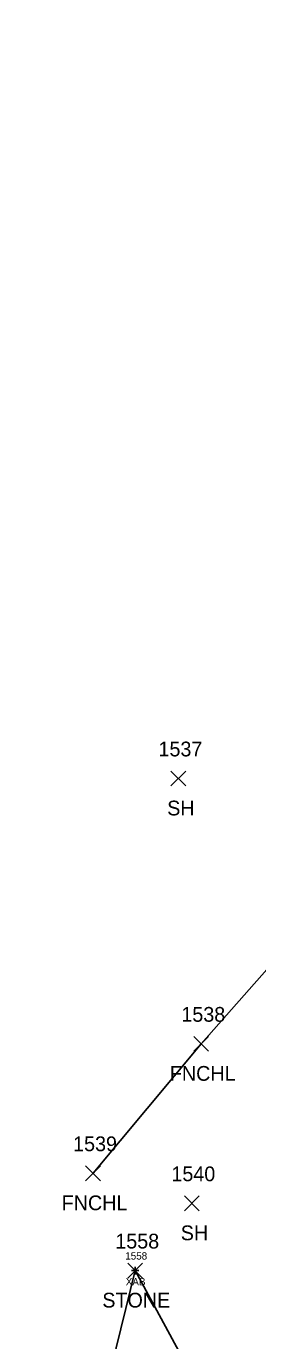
# Model space of a CAD drawing. Extents: x 1678863 to 1683592, y 407783 to 418211.
# Drawn here: x 1681209.6 to 1681241, y 417416.4 to 417594.6 of the extents above; entities that cross this region are included whole.
import ezdxf

# ---------------------------------------------------------------- set-up
doc = ezdxf.new("R2010")
doc.units = 0
for name, color, linetype in [('B_A', 7, 'Continuous'), ('B_I', 7, 'Continuous'), ('B_TIC', 7, 'Continuous'), ('BSUBM', 7, 'Continuous'), ('L_A', 7, 'Continuous'), ('L_I', 7, 'Continuous'), ('L_TIC', 7, 'Continuous'), ('LASF', 7, 'Continuous'), ('LFNC', 7, 'Continuous')]:
    doc.layers.add(name, color=color, linetype=linetype)

msp = doc.modelspace()

# ---------------------------------------------------------------- linework, layer by layer
at = {"layer": 'B_TIC'}
msp.add_line((1681224.41, 417425.94), (1681224.48, 417425.94), dxfattribs=at)
for points in [[(1681224.41, 417425.44), (1681224.41, 417426.44)], [(1681223.91, 417425.94), (1681224.91, 417425.94)]]:
    msp.add_lwpolyline(points, dxfattribs=at)
at = {"layer": 'BSUBM'}
msp.add_lwpolyline([(1681224.41, 417425.94), (1681209.64, 417365.83)], dxfattribs=at)
at = {"layer": 'L_TIC'}
for points in [[(1681229.26, 417491.63), (1681231.26, 417493.63)], [(1681231.26, 417491.63), (1681229.26, 417493.63)], [(1681232.36, 417455.67), (1681234.36, 417457.67)], [(1681234.36, 417455.67), (1681232.36, 417457.67)], [(1681217.69, 417438.13), (1681219.69, 417440.13)], [(1681219.69, 417438.13), (1681217.69, 417440.13)], [(1681231.1, 417434.06), (1681233.1, 417436.06)], [(1681233.1, 417434.06), (1681231.1, 417436.06)], [(1681223.41, 417424.94), (1681225.41, 417426.94)], [(1681225.41, 417424.94), (1681223.41, 417426.94)]]:
    msp.add_lwpolyline(points, dxfattribs=at)
at = {"layer": 'LASF'}
msp.add_lwpolyline([(1681224.41, 417425.94), (1681245.06, 417387.83), (1681242.39, 417361.63), (1681234.55, 417325.78)], dxfattribs=at)
at = {"layer": 'LFNC'}
msp.add_lwpolyline([(1681253.59, 417594.57), (1681270.41, 417552.71), (1681284.3, 417514.11), (1681279.48, 417508.25), (1681264.57, 417491.98), (1681233.36, 417456.67), (1681218.69, 417439.13)], dxfattribs=at)

# ---------------------------------------------------------------- texts
at = {"layer": 'B_A'}
msp.add_text('XAB', height=1, dxfattribs=at).set_placement((1681223.13, 417423.94))
at = {"layer": 'B_I'}
msp.add_text('1558', height=1, dxfattribs=at).set_placement((1681223.06, 417427.44))
at = {"layer": 'L_A'}
for s, p in [('SH', (1681228.75, 417487.63)), ('FNCHL', (1681229.11, 417451.67)), ('FNCHL', (1681214.44, 417434.13)), ('SH', (1681230.59, 417430.06)), ('STONE', (1681219.95, 417420.94))]:
    msp.add_text(s, height=2, dxfattribs=at).set_placement(p)
at = {"layer": 'L_I'}
for s, p in [('1537', (1681227.57, 417495.63)), ('1538', (1681230.67, 417459.67)), ('1539', (1681215.99, 417442.13)), ('1540', (1681229.32, 417438.06)), ('1558', (1681221.71, 417428.94))]:
    msp.add_text(s, height=2, dxfattribs=at).set_placement(p)

doc.saveas('drawing.dxf')
